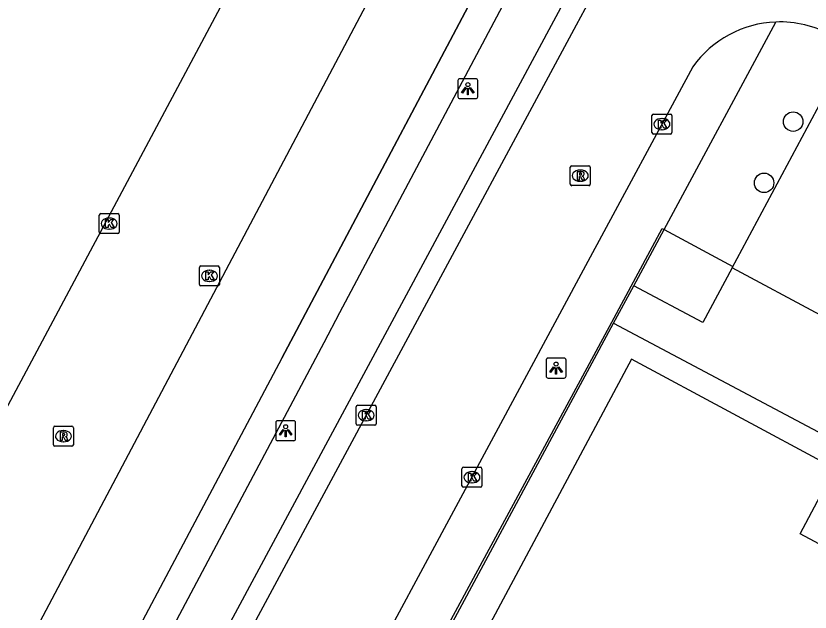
# Model space of a CAD drawing. Extents: x 159489 to 160304, y 383826 to 384530.
# Drawn here: x 159928.39 to 159968.21, y 384002.25 to 384032.14 of the extents above; entities that cross this region are included whole.
import ezdxf

# ---------------------------------------------------------------- set-up
doc = ezdxf.new("R2010")
doc.units = 0
for name, color, linetype in [('IMGEO_Boom', 7, 'Continuous'), ('IMGEO_Haag', 7, 'Continuous'), ('IMGEO_Hek', 7, 'Continuous'), ('IMGEO_Kolk', 7, 'Continuous'), ('IMGEO_Lichtpunt', 7, 'Continuous'), ('IMGEO_Muur', 7, 'Continuous'), ('IMGEO_Open_loods', 7, 'Continuous'), ('IMGEO_Pand', 7, 'Continuous'), ('IMGEO_Rijbaan_lokaal_gesloten', 7, 'Continuous'), ('IMGEO_Rijbaan_lokaal_open', 7, 'Continuous'), ('IMGEO_Rioolput', 7, 'Continuous'), ('IMGEO_Voetpad_open', 7, 'Continuous')]:
    doc.layers.add(name, color=color, linetype=linetype)

msp = doc.modelspace()

# ---------------------------------------------------------------- linework, layer by layer
at = {"layer": 'IMGEO_Boom'}
for centre in [(159967.365, 384026.842), (159965.906, 384023.772)]:
    msp.add_circle(centre, 0.489, dxfattribs=at)
at = {"layer": 'IMGEO_Haag'}
msp.add_lwpolyline([(159957.247, 384035.433), (159934.742, 383993.562)], dxfattribs=at)
at = {"layer": 'IMGEO_Hek'}
for points in [[(159958.268, 384016.79), (159960.802, 384021.481), (159960.891, 384021.433), (159964.341, 384019.577)], [(159945.067, 383992.358), (159958.268, 384016.79)]]:
    msp.add_lwpolyline(points, dxfattribs=at)
at = {"layer": 'IMGEO_Kolk'}
for p, q in [((159960.284, 384026.292), (159960.284, 384027.144)), ((159960.359, 384027.218), (159961.211, 384027.218)), ((159960.772, 384026.998), (159960.797, 384026.998)), ((159961.285, 384027.144), (159961.285, 384026.292)), ((159961.211, 384026.218), (159960.359, 384026.218)), ((159960.795, 384026.438), (159960.77, 384026.438)), ((159932.573, 384021.306), (159932.573, 384022.158)), ((159932.648, 384022.232), (159933.5, 384022.232)), ((159933.574, 384022.158), (159933.574, 384021.306)), ((159933.061, 384022.012), (159933.086, 384022.012)), ((159933.084, 384021.452), (159933.059, 384021.452)), ((159933.5, 384021.232), (159932.648, 384021.232)), ((159937.597, 384018.684), (159937.597, 384019.536)), ((159937.672, 384019.61), (159938.524, 384019.61)), ((159938.085, 384019.39), (159938.11, 384019.39)), ((159938.598, 384019.536), (159938.598, 384018.684)), ((159938.524, 384018.61), (159937.672, 384018.61)), ((159938.108, 384018.83), (159938.083, 384018.83)), ((159945.531, 384012.624), (159946.383, 384012.624)), ((159945.456, 384011.698), (159945.456, 384012.55)), ((159945.944, 384012.404), (159945.969, 384012.404)), ((159946.457, 384012.55), (159946.457, 384011.698)), ((159945.967, 384011.844), (159945.942, 384011.844)), ((159946.383, 384011.624), (159945.531, 384011.624)), ((159950.759, 384008.592), (159950.759, 384009.444)), ((159950.834, 384009.518), (159951.686, 384009.518)), ((159951.76, 384009.444), (159951.76, 384008.592)), ((159951.247, 384009.298), (159951.272, 384009.298)), ((159951.27, 384008.738), (159951.245, 384008.738)), ((159951.686, 384008.518), (159950.834, 384008.518))]:
    msp.add_line(p, q, dxfattribs=at)
for points in [[(159960.284, 384026.292), (159960.284, 384027.144)], [(159960.359, 384027.218), (159961.211, 384027.218)], [(159960.605, 384026.918), (159960.728, 384026.918), (159960.728, 384026.767), (159960.858, 384026.918), (159961.022, 384026.918), (159960.876, 384026.767), (159961.029, 384026.518), (159960.877, 384026.518), (159960.792, 384026.682), (159960.728, 384026.615), (159960.728, 384026.518), (159960.605, 384026.518), (159960.605, 384026.918)], [(159961.285, 384027.144), (159961.285, 384026.292)], [(159961.211, 384026.218), (159960.359, 384026.218)], [(159932.573, 384021.306), (159932.573, 384022.158)], [(159932.648, 384022.232), (159933.5, 384022.232)], [(159933.574, 384022.158), (159933.574, 384021.306)], [(159932.894, 384021.932), (159933.017, 384021.932), (159933.017, 384021.781), (159933.147, 384021.932), (159933.311, 384021.932), (159933.165, 384021.781), (159933.318, 384021.532), (159933.166, 384021.532), (159933.081, 384021.696), (159933.017, 384021.629), (159933.017, 384021.532), (159932.894, 384021.532), (159932.894, 384021.932)], [(159933.5, 384021.232), (159932.648, 384021.232)], [(159937.597, 384018.684), (159937.597, 384019.536)], [(159937.672, 384019.61), (159938.524, 384019.61)], [(159938.598, 384019.536), (159938.598, 384018.684)], [(159937.918, 384019.31), (159938.041, 384019.31), (159938.041, 384019.159), (159938.171, 384019.31), (159938.335, 384019.31), (159938.189, 384019.159), (159938.342, 384018.91), (159938.19, 384018.91), (159938.105, 384019.074), (159938.041, 384019.007), (159938.041, 384018.91), (159937.918, 384018.91), (159937.918, 384019.31)], [(159938.524, 384018.61), (159937.672, 384018.61)], [(159945.531, 384012.624), (159946.383, 384012.624)], [(159945.456, 384011.698), (159945.456, 384012.55)], [(159945.777, 384012.324), (159945.9, 384012.324), (159945.9, 384012.173), (159946.03, 384012.324), (159946.194, 384012.324), (159946.048, 384012.173), (159946.201, 384011.924), (159946.049, 384011.924), (159945.964, 384012.088), (159945.9, 384012.021), (159945.9, 384011.924), (159945.777, 384011.924), (159945.777, 384012.324)], [(159946.457, 384012.55), (159946.457, 384011.698)], [(159946.383, 384011.624), (159945.531, 384011.624)], [(159950.759, 384008.592), (159950.759, 384009.444)], [(159950.834, 384009.518), (159951.686, 384009.518)], [(159951.76, 384009.444), (159951.76, 384008.592)], [(159951.08, 384009.218), (159951.203, 384009.218), (159951.203, 384009.067), (159951.333, 384009.218), (159951.497, 384009.218), (159951.351, 384009.067), (159951.504, 384008.818), (159951.352, 384008.818), (159951.267, 384008.982), (159951.203, 384008.915), (159951.203, 384008.818), (159951.08, 384008.818), (159951.08, 384009.218)], [(159951.686, 384008.518), (159950.834, 384008.518)]]:
    msp.add_lwpolyline(points, dxfattribs=at)
for centre, start, end in [((159960.361, 384027.142), 91.552, 178.448), ((159960.361, 384027.142), 91.552, 178.448), ((159961.209, 384027.142), 1.552, 88.448), ((159961.209, 384027.142), 1.552, 88.448), ((159960.361, 384026.294), 181.552, 268.448), ((159960.361, 384026.294), 181.552, 268.448), ((159961.209, 384026.294), 271.552, 358.448), ((159961.209, 384026.294), 271.552, 358.448), ((159932.65, 384022.156), 91.552, 178.448), ((159932.65, 384022.156), 91.552, 178.448), ((159933.498, 384022.156), 1.552, 88.448), ((159933.498, 384022.156), 1.552, 88.448), ((159932.65, 384021.308), 181.552, 268.448), ((159932.65, 384021.308), 181.552, 268.448), ((159933.498, 384021.308), 271.552, 358.448), ((159933.498, 384021.308), 271.552, 358.448), ((159937.674, 384019.534), 91.552, 178.448), ((159937.674, 384019.534), 91.552, 178.448), ((159938.522, 384019.534), 1.552, 88.448), ((159938.522, 384019.534), 1.552, 88.448), ((159937.674, 384018.686), 181.552, 268.448), ((159937.674, 384018.686), 181.552, 268.448), ((159938.522, 384018.686), 271.552, 358.448), ((159938.522, 384018.686), 271.552, 358.448), ((159945.533, 384012.548), 91.552, 178.448), ((159945.533, 384012.548), 91.552, 178.448), ((159946.381, 384012.548), 1.552, 88.448), ((159946.381, 384012.548), 1.552, 88.448), ((159945.533, 384011.7), 181.552, 268.448), ((159945.533, 384011.7), 181.552, 268.448), ((159946.381, 384011.7), 271.552, 358.448), ((159946.381, 384011.7), 271.552, 358.448), ((159950.836, 384009.442), 91.552, 178.448), ((159950.836, 384009.442), 91.552, 178.448), ((159951.684, 384009.442), 1.552, 88.448), ((159951.684, 384009.442), 1.552, 88.448), ((159950.836, 384008.594), 181.552, 268.448), ((159950.836, 384008.594), 181.552, 268.448), ((159951.684, 384008.594), 271.552, 358.448), ((159951.684, 384008.594), 271.552, 358.448)]:
    msp.add_arc(centre, 0.0765, start, end, dxfattribs=at)
for centre, major_axis, ratio, start_param, end_param in [((159960.771, 384026.718), (-0.387, 0.002), 0.722429, 4.712389, 7.853982), ((159960.796, 384026.718), (-0.39, 0.002), 0.717154, 1.570796, 4.712389), ((159933.06, 384021.732), (-0.387, 0.002), 0.722429, 4.712389, 7.853982), ((159933.085, 384021.732), (-0.39, 0.002), 0.717154, 1.570796, 4.712389), ((159938.084, 384019.11), (-0.387, 0.002), 0.722429, 4.712389, 7.853982), ((159938.109, 384019.11), (-0.39, 0.002), 0.717154, 1.570796, 4.712389), ((159945.943, 384012.124), (-0.387, 0.002), 0.722429, 4.712389, 7.853982), ((159945.968, 384012.124), (-0.39, 0.002), 0.717154, 1.570796, 4.712389), ((159951.246, 384009.018), (-0.387, 0.002), 0.722429, 4.712389, 7.853982), ((159951.271, 384009.018), (-0.39, 0.002), 0.717154, 1.570796, 4.712389)]:
    msp.add_ellipse(centre, major_axis=major_axis, ratio=ratio, start_param=start_param, end_param=end_param, dxfattribs=at)
at = {"layer": 'IMGEO_Lichtpunt'}
for p, q in [((159951.456, 384028.994), (159950.648, 384028.994)), ((159951.456, 384028.994), (159950.648, 384028.994)), ((159950.554, 384028.899), (159950.554, 384028.092)), ((159950.554, 384028.899), (159950.554, 384028.092)), ((159951.55, 384028.092), (159951.55, 384028.899)), ((159951.55, 384028.092), (159951.55, 384028.899)), ((159950.648, 384027.998), (159951.456, 384027.998)), ((159950.648, 384027.998), (159951.456, 384027.998)), ((159955.882, 384014.987), (159955.074, 384014.987)), ((159955.882, 384014.987), (159955.074, 384014.987)), ((159954.98, 384014.892), (159954.98, 384014.085)), ((159954.98, 384014.892), (159954.98, 384014.085)), ((159955.976, 384014.085), (159955.976, 384014.892)), ((159955.976, 384014.085), (159955.976, 384014.892)), ((159955.074, 384013.991), (159955.882, 384013.991)), ((159955.074, 384013.991), (159955.882, 384013.991)), ((159942.323, 384011.846), (159941.515, 384011.846)), ((159942.323, 384011.846), (159941.515, 384011.846)), ((159941.421, 384011.751), (159941.421, 384010.944)), ((159941.421, 384011.751), (159941.421, 384010.944)), ((159942.417, 384010.944), (159942.417, 384011.751)), ((159942.417, 384010.944), (159942.417, 384011.751)), ((159941.515, 384010.85), (159942.323, 384010.85)), ((159941.515, 384010.85), (159942.323, 384010.85))]:
    msp.add_line(p, q, dxfattribs=at)
for points in [[(159950.928, 384028.563), (159950.967, 384028.535), (159950.779, 384028.273), (159950.741, 384028.3), (159950.928, 384028.563)], [(159951.03, 384028.515), (159951.077, 384028.515), (159951.077, 384028.193), (159951.03, 384028.193), (159951.03, 384028.515)], [(159951.14, 384028.535), (159951.178, 384028.562), (159951.365, 384028.3), (159951.326, 384028.272), (159951.14, 384028.535)], [(159955.354, 384014.556), (159955.393, 384014.528), (159955.205, 384014.266), (159955.167, 384014.293), (159955.354, 384014.556)], [(159955.456, 384014.508), (159955.503, 384014.508), (159955.503, 384014.186), (159955.456, 384014.186), (159955.456, 384014.508)], [(159955.566, 384014.528), (159955.604, 384014.555), (159955.791, 384014.293), (159955.752, 384014.265), (159955.566, 384014.528)], [(159941.795, 384011.415), (159941.834, 384011.387), (159941.646, 384011.125), (159941.608, 384011.152), (159941.795, 384011.415)], [(159942.007, 384011.387), (159942.045, 384011.414), (159942.232, 384011.152), (159942.193, 384011.124), (159942.007, 384011.387)], [(159941.897, 384011.367), (159941.944, 384011.367), (159941.944, 384011.045), (159941.897, 384011.045), (159941.897, 384011.367)]]:
    msp.add_lwpolyline(points, dxfattribs=at)
for centre in [(159951.053, 384028.697), (159955.479, 384014.69), (159941.92, 384011.549)]:
    msp.add_circle(centre, 0.0994, dxfattribs=at)
for centre, start, end in [((159950.648, 384028.899), 90, 180), ((159950.648, 384028.899), 90, 180), ((159951.456, 384028.899), 0, 90), ((159951.456, 384028.899), 0, 90), ((159950.648, 384028.092), 180, 270), ((159950.648, 384028.092), 180, 270), ((159951.456, 384028.092), 270, 0), ((159951.456, 384028.092), 270, 360), ((159955.074, 384014.892), 90, 180), ((159955.074, 384014.892), 90, 180), ((159955.882, 384014.892), 0, 90), ((159955.882, 384014.892), 0, 90), ((159955.074, 384014.085), 180, 270), ((159955.074, 384014.085), 180, 270), ((159955.882, 384014.085), 270, 0), ((159955.882, 384014.085), 270, 360), ((159941.515, 384011.751), 90, 180), ((159941.515, 384011.751), 90, 180), ((159942.323, 384011.751), 0, 90), ((159942.323, 384011.751), 0, 90), ((159941.515, 384010.944), 180, 270), ((159941.515, 384010.944), 180, 270), ((159942.323, 384010.944), 270, 0), ((159942.323, 384010.944), 270, 360)]:
    msp.add_arc(centre, 0.0946, start, end, dxfattribs=at)
at = {"layer": 'IMGEO_Muur'}
msp.add_lwpolyline([(159941.724, 384014.992), (159953.879, 384037.932), (159949.785, 384039.937)], dxfattribs=at)
at = {"layer": 'IMGEO_Open_loods'}
for points in [[(159964.304, 384019.508), (159970.07, 384030.279)], [(159983.356, 384023.173), (159977.588, 384012.397), (159964.304, 384019.508)]]:
    msp.add_lwpolyline(points, dxfattribs=at)
at = {"layer": 'IMGEO_Pand'}
msp.add_lwpolyline([(159951.571, 383984.798), (159951.48, 383984.63), (159961.809, 383979.099), (159970.847, 383995.975), (159970.69, 383996.059), (159971.109, 383996.83), (159971.261, 383996.749), (159973.002, 384000), (159974.399, 384002.609), (159967.72, 384006.179), (159969.459, 384009.45), (159959.26, 384014.929), (159951.266, 384000), (159946.709, 383991.489)], dxfattribs=at)
at = {"layer": 'IMGEO_Rijbaan_lokaal_gesloten'}
for points in [[(159958.224, 384034.907), (159956.485, 384031.679), (159947.813, 384015.572), (159947.012, 384014.083), (159935.597, 383992.883)], [(159962.326, 384029.596), (159957.072, 384019.83), (159939.108, 383986.438)]]:
    msp.add_lwpolyline(points, dxfattribs=at)
for centre, radius, start, end in [((159966.704, 384026.449), 5.392, 92.2253, 144.2943), ((159966.708, 384026.463), 5.378, 61.1112, 92.2692)]:
    msp.add_arc(centre, radius, start, end, dxfattribs=at)
at = {"layer": 'IMGEO_Rijbaan_lokaal_open'}
for points in [[(159924.848, 383992.806), (159949.785, 384039.937)], [(159941.823, 384038.563), (159919.043, 383995.888)], [(159964.304, 384019.508), (159962.839, 384016.772), (159959.372, 384018.611)], [(159958.364, 384016.739), (159959.372, 384018.611)], [(159958.364, 384016.739), (159976.14, 384007.304)]]:
    msp.add_lwpolyline(points, dxfattribs=at)
at = {"layer": 'IMGEO_Rioolput'}
for p, q in [((159956.189, 384023.707), (159956.189, 384024.559)), ((159956.264, 384024.633), (159957.116, 384024.633)), ((159957.19, 384024.559), (159957.19, 384023.707)), ((159956.677, 384024.413), (159956.702, 384024.413)), ((159956.7, 384023.853), (159956.675, 384023.853)), ((159957.116, 384023.633), (159956.264, 384023.633)), ((159930.276, 384010.649), (159930.276, 384011.501)), ((159930.351, 384011.575), (159931.203, 384011.575)), ((159931.277, 384011.501), (159931.277, 384010.649)), ((159930.764, 384011.355), (159930.789, 384011.355)), ((159930.787, 384010.795), (159930.762, 384010.795)), ((159931.203, 384010.575), (159930.351, 384010.575))]:
    msp.add_line(p, q, dxfattribs=at)
for points in [[(159956.189, 384023.707), (159956.189, 384024.559)], [(159956.264, 384024.633), (159957.116, 384024.633)], [(159957.19, 384024.559), (159957.19, 384023.707)], [(159956.778, 384024.331), (159956.526, 384024.333), (159956.526, 384023.933)], [(159956.704, 384024.252), (159956.65, 384024.252), (159956.65, 384024.171)], [(159956.65, 384024.171), (159956.702, 384024.171)], [(159956.526, 384023.933), (159956.65, 384023.933), (159956.65, 384024.095), (159956.661, 384024.095)], [(159956.708, 384024.066), (159956.779, 384023.933), (159956.919, 384023.933), (159956.854, 384024.059)], [(159957.116, 384023.633), (159956.264, 384023.633)], [(159930.276, 384010.649), (159930.276, 384011.501)], [(159930.351, 384011.575), (159931.203, 384011.575)], [(159931.277, 384011.501), (159931.277, 384010.649)], [(159930.865, 384011.273), (159930.613, 384011.275), (159930.613, 384010.875)], [(159930.613, 384010.875), (159930.737, 384010.875), (159930.737, 384011.037), (159930.748, 384011.037)], [(159930.791, 384011.194), (159930.737, 384011.194), (159930.737, 384011.113)], [(159930.737, 384011.113), (159930.789, 384011.113)], [(159930.795, 384011.008), (159930.866, 384010.875), (159931.006, 384010.875), (159930.941, 384011.001)], [(159931.203, 384010.575), (159930.351, 384010.575)]]:
    msp.add_lwpolyline(points, dxfattribs=at)
for centre, radius, start, end in [((159956.266, 384024.557), 0.0765, 91.552, 178.448), ((159956.266, 384024.557), 0.0765, 91.552, 178.448), ((159957.114, 384024.557), 0.0765, 1.552, 88.448), ((159957.114, 384024.557), 0.0765, 1.552, 88.448), ((159956.686, 384024.36), 0.19, 274.7715, 282.9687), ((159956.71, 384024.156), 0.0964, 77.0061, 93.1865), ((159956.724, 384024.213), 0.0378, 276.6634, 79.6772), ((159956.777, 384024.221), 0.109, 350.3612, 89.416), ((159956.775, 384024.221), 0.112, 277.5842, 350.9817), ((159956.66, 384024.042), 0.0533, 26.0293, 88.6989), ((159956.759, 384024.006), 0.108, 29.5134, 73.7905), ((159956.266, 384023.709), 0.0765, 181.552, 268.448), ((159956.266, 384023.709), 0.0765, 181.552, 268.448), ((159957.114, 384023.709), 0.0765, 271.552, 358.448), ((159957.114, 384023.709), 0.0765, 271.552, 358.448), ((159930.353, 384011.499), 0.0765, 91.552, 178.448), ((159930.353, 384011.499), 0.0765, 91.552, 178.448), ((159931.201, 384011.499), 0.0765, 1.552, 88.448), ((159931.201, 384011.499), 0.0765, 1.552, 88.448), ((159930.747, 384010.984), 0.0533, 26.0293, 88.6989), ((159930.773, 384011.302), 0.19, 274.7715, 282.9687), ((159930.797, 384011.098), 0.0964, 77.0061, 93.1865), ((159930.811, 384011.155), 0.0378, 276.6634, 79.6772), ((159930.864, 384011.163), 0.109, 350.3612, 89.416), ((159930.862, 384011.163), 0.112, 277.5842, 350.9817), ((159930.846, 384010.948), 0.108, 29.5134, 73.7905), ((159930.353, 384010.651), 0.0765, 181.552, 268.448), ((159930.353, 384010.651), 0.0765, 181.552, 268.448), ((159931.201, 384010.651), 0.0765, 271.552, 358.448), ((159931.201, 384010.651), 0.0765, 271.552, 358.448)]:
    msp.add_arc(centre, radius, start, end, dxfattribs=at)
for centre, major_axis, ratio, start_param, end_param in [((159956.676, 384024.133), (-0.387, 0.002), 0.722429, 4.712389, 7.853982), ((159956.701, 384024.133), (-0.39, 0.002), 0.717154, 1.570796, 4.712389), ((159930.763, 384011.075), (-0.387, 0.002), 0.722429, 4.712389, 7.853982), ((159930.788, 384011.075), (-0.39, 0.002), 0.717154, 1.570796, 4.712389)]:
    msp.add_ellipse(centre, major_axis=major_axis, ratio=ratio, start_param=start_param, end_param=end_param, dxfattribs=at)
at = {"layer": 'IMGEO_Voetpad_open'}
for points in [[(159953.879, 384037.932), (159941.724, 384014.992), (159928.944, 383990.885)], [(159957.247, 384035.433), (159954.923, 384036.684), (159944.622, 384017.253), (159943.829, 384015.76), (159935.459, 384000), (159930.506, 383990.674)], [(159959.372, 384018.611), (159960.891, 384021.433), (159966.495, 384031.837)], [(159945.197, 383992.289), (159958.364, 384016.739)]]:
    msp.add_lwpolyline(points, dxfattribs=at)

doc.saveas('drawing.dxf')
